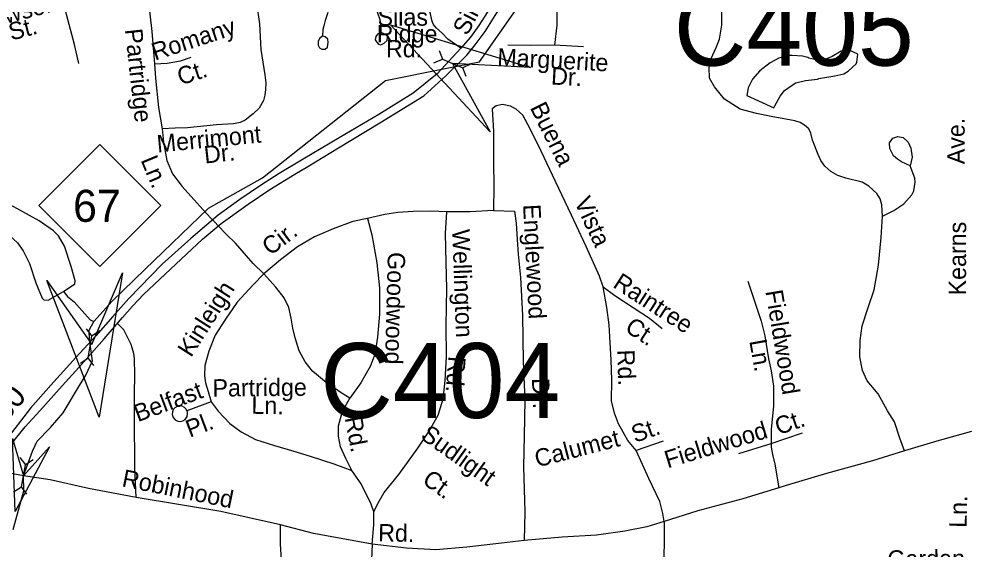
# Model space of a CAD drawing. Extents: x 1547597 to 1699558, y 810033 to 920809.
# Drawn here: x 1614630 to 1619826, y 862061 to 864963 of the extents above; entities that cross this region are included whole.
import ezdxf

# ---------------------------------------------------------------- set-up
doc = ezdxf.new("R2010")
doc.units = 0
for name, color, linetype in [('Exist Hydrographic Creek Single Shore', 7, 'Continuous'), ('Exist Hydrographic Misc Water Feature', 7, 'Continuous'), ('Exist Road Non-System Type 51', 7, 'Continuous'), ('Exist Road Non-System Type 51 Label', 7, 'Continuous'), ('Exist Road Primary NC Label', 7, 'Continuous'), ('Exist Road Primary NC Service Mileage Hundredths English Label', 7, 'Continuous'), ('Exist Road Primary NC Shield CELL', 7, 'Continuous'), ('Exist Road Primary NC Shield Number Label', 7, 'Continuous'), ('Exist Road Primary NC UnDivided 4 Lane Attributed', 7, 'Continuous'), ('Exist Road Secondary Structure Culvert Attributed CELL', 7, 'Continuous'), ('Exist Road Secondary Structure Culvert CELL', 7, 'Continuous'), ('Exist Road Secondary Structure Culvert Number Label', 7, 'Continuous')]:
    doc.layers.add(name, color=color, linetype=linetype)

msp = doc.modelspace()

# ---------------------------------------------------------------- linework, layer by layer
at = {"layer": 'Exist Hydrographic Creek Single Shore'}
msp.add_lwpolyline([(1614597.7, 862172.7), (1614656.9, 862383.5), (1614654.1, 862466.2), (1614704.6, 862600.1), (1614730.1, 862656.1), (1614801.7, 862731.2), (1614871.8, 862810.6), (1614961.1, 862960.1), (1614994.4, 863016.8), (1615031.2, 863094.7), (1615023.5, 863159.9), (1615015.1, 863210.4), (1615014.2, 863262.7), (1615039, 863309.4), (1615138.8, 863420.8), (1615316.8, 863594.4), (1615666, 863928.5), (1615961.2, 864094.7), (1616631.7, 864626.6), (1616967.7, 864694), (1617145.3, 864728.8), (1617369, 865046.9)], dxfattribs=at)
at = {"layer": 'Exist Hydrographic Misc Water Feature'}
msp.add_line((1618606.4, 864545.7), (1618753.6, 864478), dxfattribs=at)
for points in [[(1619213.2, 864772), (1619162, 864795.7), (1619146, 864795.9), (1619121.9, 864788.2), (1619073.6, 864758.9), (1619041.4, 864745.3), (1618977.4, 864742.3), (1618945.5, 864748.7), (1618939.5, 864752.8), (1618909.9, 864759.7), (1618853.8, 864764), (1618829.8, 864764.3), (1618781.6, 864749), (1618733.3, 864723.7), (1618676.7, 864680.4), (1618638.1, 864635), (1618613.5, 864587.3), (1618606.4, 864545.7)], [(1618753.6, 864478), (1618760.1, 864489.3), (1618788.8, 864540.9), (1618813.2, 864572.6), (1618853.6, 864602), (1618875, 864613.8), (1618927.8, 864626.9), (1618991.9, 864634.1), (1619000, 864638), (1619088.1, 864652.8), (1619136.3, 864664), (1619160.5, 864677.7), (1619203, 864719.1), (1619207.1, 864727.1), (1619213.2, 864772)], [(1614341.4, 864112.2), (1614330.6, 864096.5), (1614330.6, 864059.6), (1614362, 863963.7), (1614386.5, 863912.4), (1614453.6, 863853.4), (1614575.5, 863783), (1614622.5, 863740.5), (1614652.5, 863695.6), (1614687, 863627.5), (1614721.3, 863521.7), (1614756.3, 863437.7), (1614766.1, 863427.4), (1614790.4, 863425.8), (1614872.5, 863472.9)], [(1614872.5, 863472.9), (1614934.6, 863515.4), (1614936.6, 863532.6), (1614915.6, 863611.2), (1614878, 863720.9), (1614845.9, 863777.4), (1614819.2, 863804.7), (1614740.6, 863860.8), (1614582.1, 863947.9), (1614474.9, 864041.3), (1614368.9, 864116.1), (1614352.6, 864118.9), (1614341.4, 864112.2)], [(1614872.5, 863472.9), (1614895.6, 863446.5), (1614931.5, 863417.3), (1615018.1, 863319.8), (1615039, 863309.4)]]:
    msp.add_lwpolyline(points, dxfattribs=at)
at = {"layer": 'Exist Road Non-System Type 51'}
for p, q in [((1617713.9, 864811.3), (1617556.4, 864819.9)), ((1615685.2, 863867.7), (1615732, 863818.3)), ((1615732, 863818.3), (1615747.6, 863801.9)), ((1615763.6, 863785.7), (1615747.6, 863801.9)), ((1615812.5, 863738), (1615763.6, 863785.7)), ((1615680.3, 862871.5), (1615547.6, 862821.8)), ((1618739.9, 862643.1), (1618911.1, 862701.7)), ((1618149.9, 862655.5), (1618001.3, 862603.9)), ((1618562.2, 862588.9), (1618739.9, 862643.1))]:
    msp.add_line(p, q, dxfattribs=at)
for points in [[(1617858.3, 865682.5), (1617815.1, 865603.1), (1617742.8, 865466.5), (1617687.5, 865383.4), (1617620.2, 865300.5), (1617587.1, 865239.2), (1617576.3, 865177.3), (1617568.5, 865069.4), (1617568.1, 864929.6), (1617556.4, 864819.9)], [(1615856.4, 865301.4), (1615902, 865168.7), (1615928, 865050.3), (1615944.1, 864936.1), (1615951.9, 864796.1), (1615973.5, 864657.8), (1615978, 864614.8), (1615976.3, 864577.9), (1615973.3, 864547.1), (1615965.3, 864518), (1615942.6, 864476.3), (1615910.1, 864444.9), (1615865.6, 864409.6), (1615838.9, 864396.9), (1615801.8, 864390.5), (1615709.2, 864384.2), (1615551.2, 864368.8), (1615483.3, 864365.9), (1615413.2, 864363.1)], [(1614957.8, 864720.2), (1614933.5, 864824.5), (1614890.2, 864987.3), (1614852.8, 865143.8)], [(1615327, 865182), (1615333.3, 865090), (1615356.2, 864895.6), (1615371.2, 864717.6)], [(1616563.5, 865059.3), (1616589.4, 864996.9), (1616602.4, 864960.5), (1616607.6, 864919), (1616607.6, 864890.4), (1616589.4, 864880), (1616579, 864867), (1616576.4, 864848.8), (1616584.2, 864838.4), (1616594.6, 864825.4), (1616607.6, 864822.8), (1616625.8, 864830.6), (1616641.4, 864846.2), (1616644, 864867), (1616631, 864880), (1616607.6, 864890.4)], [(1617043.8, 864804.7), (1616973.7, 864854), (1616942.6, 864885.2), (1616911.4, 864913.8), (1616901, 864926.8), (1616890.6, 864939.8), (1616885.4, 864957.9), (1616877.7, 864991.7), (1616869.9, 865025.5), (1616867.3, 865043.7), (1616869.9, 865072.3)], [(1616316.8, 864999.5), (1616302.3, 864954.8), (1616294.8, 864926.6), (1616291, 864906), (1616289.1, 864870.3), (1616272.2, 864857.2), (1616264.7, 864840.3), (1616264.7, 864819.6), (1616272.2, 864806.5), (1616285.4, 864799), (1616302.3, 864799), (1616315.4, 864810.3), (1616319.1, 864834.7), (1616317.3, 864853.4), (1616302.3, 864866.6), (1616289.1, 864870.3)], [(1619346.8, 863885.3), (1619343.9, 863947.2), (1619335.1, 863979.6), (1619316.9, 864009.6), (1619273.7, 864050.3), (1619236.1, 864071.1), (1619146.5, 864092.5), (1619104.4, 864107.2), (1619065.2, 864129.2), (1619032, 864158), (1619010.3, 864190.7), (1618996.3, 864223.4), (1618965.2, 864300.3), (1618955.6, 864338.9), (1618944.5, 864363.5), (1618921.5, 864383.8), (1618898.8, 864397.7), (1618868, 864406.7), (1618738.6, 864431), (1618658.8, 864446.2), (1618569.5, 864469.6), (1618484.3, 864525), (1618429.7, 864591.7), (1618402.4, 864640.3), (1618401.4, 864698.1), (1618412.2, 864747.9), (1618439.1, 864807.4), (1618457.8, 864853.1), (1618469.1, 864928.9), (1618470.5, 865014.9)], [(1617556.4, 864819.9), (1617426.5, 864818), (1617300.7, 864820.1)], [(1615371.2, 864717.6), (1615439.1, 864722.4), (1615513.4, 864735.1), (1615571.6, 864754.2)], [(1615371.2, 864717.6), (1615375.8, 864639.5), (1615393.2, 864479.2), (1615413.2, 864363.1)], [(1617822.2, 863498.4), (1617801.1, 863556.7), (1617728, 863719.6), (1617648.8, 863890.9), (1617562.1, 864074.2), (1617482.9, 864241.5), (1617422.9, 864362.4), (1617382.2, 864436.9), (1617346.8, 864469.6), (1617315.1, 864486), (1617272.1, 864495.1), (1617237.5, 864488.2), (1617215, 864471.7), (1617222.9, 864349.6), (1617222.2, 864177.8), (1617224.1, 864051.7), (1617221.7, 863915.8)], [(1615413.2, 864363.1), (1615420.2, 864291), (1615438.3, 864190.7), (1615469.2, 864116.3), (1615521.9, 864047.6), (1615651.4, 863903.5), (1615685.2, 863867.7)], [(1619499.3, 864160.6), (1619451.7, 864183.4), (1619428.8, 864197.8), (1619408.2, 864216.1), (1619388.4, 864254.9), (1619385.4, 864285.6), (1619404.7, 864312.4), (1619431.9, 864321.6), (1619459.8, 864315.3), (1619488.5, 864290.5), (1619502.9, 864256.6), (1619510.1, 864208.4), (1619499.3, 864160.6)], [(1619346.8, 863885.3), (1619409.3, 863916.3), (1619463.9, 863953.4), (1619508.5, 864002.5), (1619519.4, 864024.9), (1619523.4, 864048.2), (1619526.7, 864071.4), (1619524.2, 864094.2), (1619499.3, 864160.6)], [(1616968.1, 863910), (1616880.1, 863913.4), (1616784.2, 863911.1), (1616700.3, 863906.4), (1616628.2, 863895.5), (1616533.9, 863873.2)], [(1616569.4, 862269.5), (1616590.1, 862315.1), (1616625.1, 862374.5), (1616704.6, 862473.1), (1616808.8, 862617.3), (1616868.2, 862704.3), (1616919.3, 862797.1), (1616947.1, 862887), (1616958.7, 862984.6), (1616965, 863118.6), (1616963.8, 863286.5), (1616967.2, 863490.3), (1616963.4, 863632.3), (1616960, 863790.3), (1616968.1, 863910)], [(1617221.7, 863915.8), (1617093.9, 863910), (1616968.1, 863910)], [(1617221.7, 863915.8), (1617337.7, 863912.1), (1617346.6, 863847.9), (1617351, 863757.9), (1617357.8, 863677.7), (1617369.6, 863549.6), (1617380.2, 863341.7), (1617384.1, 863091.7), (1617394.4, 862881.7), (1617390.7, 862683.7), (1617387, 862517.8), (1617394.4, 862267.2), (1617390.7, 862112.4)], [(1619467.5, 862602.1), (1619442.7, 862672.5), (1619413.3, 862760.8), (1619375.4, 862821.2), (1619324.9, 862914.2), (1619264.1, 862985.1), (1619239.1, 863041.6), (1619224.4, 863115.8), (1619225.8, 863205.6), (1619237, 863285.4), (1619268.7, 863386.8), (1619302.2, 863482.2), (1619326.4, 863617.8), (1619340.9, 863769.4), (1619346.8, 863885.3)], [(1616533.9, 863873.2), (1616453.7, 863856.4), (1616347.2, 863816.1), (1616244.5, 863772), (1616151.7, 863717.4), (1616058.6, 863647.1), (1615967.6, 863570.5)], [(1616533.9, 863873.2), (1616558.5, 863782.8), (1616585.8, 863630.4), (1616599.6, 863494.2), (1616599.1, 863350.3), (1616589.2, 863224.7), (1616573.6, 863128.9), (1616548.5, 863063.4), (1616497, 862974.2), (1616437.7, 862891.2)], [(1615967.6, 863570.5), (1615908.6, 863627.5), (1615812.5, 863738)], [(1615967.6, 863570.5), (1615908.6, 863509.4), (1615821.2, 863414.9), (1615757.7, 863322), (1615702.3, 863235.1), (1615666.9, 863147.7), (1615645.7, 863070.1), (1615642.7, 863012.1), (1615648.2, 862974), (1615663.3, 862927.9), (1615680.3, 862871.5)], [(1616437.7, 862891.2), (1616390.3, 862919.9), (1616299.5, 862983.4), (1616234.4, 863038.6), (1616193.4, 863089), (1616160.4, 863149.5), (1616139.6, 863220), (1616126.5, 863274.1), (1616117.4, 863328.3), (1616104.4, 863386.4), (1616079.2, 863438.7), (1616034.2, 863497.5), (1615967.6, 863570.5)], [(1618612.7, 863529.9), (1618685.7, 863311.2), (1618704.9, 863230.7), (1618725.7, 863105.8), (1618739, 863039.6), (1618752.4, 862955.6), (1618752.6, 862847.4), (1618739.8, 862721.5), (1618739.9, 862643.1)], [(1618001.3, 862603.9), (1617956.2, 862658.6), (1617905.8, 862749.5), (1617882.8, 862807.8), (1617868, 862875.9), (1617869.7, 862989.8), (1617865.5, 863099.9), (1617859.2, 863193.9), (1617854.8, 863291.8), (1617842.3, 863386.1), (1617822.2, 863498.4)], [(1617822.2, 863498.4), (1617885.5, 863451.3), (1617986.2, 863385.8), (1618075.1, 863328.4), (1618144.1, 863271.2)], [(1615270.2, 862348.2), (1615263.9, 862511.9), (1615260.8, 862789.2), (1615260.8, 862915.6), (1615263.9, 863017.2), (1615262, 863106.7), (1615257.7, 863134.3), (1615242.4, 863183.6), (1615219.7, 863232), (1615202.3, 863263.8), (1615167.7, 863298.4)], [(1615547.6, 862821.8), (1615543, 862830.7), (1615534.6, 862839.6), (1615520.7, 862846.5), (1615509, 862848.4), (1615493.5, 862845.5), (1615482.1, 862838.7), (1615472.7, 862827.9), (1615467.9, 862816.8), (1615466.6, 862801.4), (1615471.8, 862784.5), (1615482.8, 862772.5), (1615497.5, 862765.2), (1615512.2, 862763.8), (1615526.1, 862767.6), (1615537.9, 862774.9), (1615548.4, 862790.5), (1615551.1, 862806.5), (1615550.3, 862814.5), (1615547.6, 862821.8)], [(1615680.3, 862871.5), (1615717.5, 862819.1), (1615782.3, 862752), (1615843.5, 862707.1), (1615922.6, 862663.9), (1616026, 862632.2), (1616131.3, 862600.4), (1616220.8, 862573), (1616350, 862530.9), (1616449.3, 862495.3)], [(1616449.3, 862495.3), (1616416.4, 862561.8), (1616387.5, 862624.2), (1616376.5, 862682.3), (1616375.4, 862740.3), (1616392.4, 862800), (1616411.1, 862841.7), (1616437.7, 862891.2)], [(1619834.8, 862708), (1619644.3, 862655.2), (1619467.5, 862602.1)], [(1618739.9, 862643.1), (1618740, 862622.1), (1618746.7, 862582.3), (1618760, 862529.3), (1618782.2, 862400.9)], [(1618154.7, 862215.8), (1618147.4, 862259.7), (1618130.6, 862326.1), (1618070.7, 862451), (1618001.3, 862603.9)], [(1619467.5, 862602.1), (1619292.9, 862548.9), (1619042, 862479.1), (1618821.1, 862412.8), (1618782.2, 862400.9)], [(1615270.2, 862348.2), (1615009.1, 862396.7), (1614801.2, 862445), (1614654.1, 862466.2), (1614488, 862496.6)], [(1616569.4, 862269.5), (1616554, 862311.7), (1616500.1, 862422.4), (1616449.3, 862495.3)], [(1618782.2, 862400.9), (1618584.3, 862340.5), (1618339.4, 862274.6), (1618154.7, 862215.8)], [(1616058.4, 862197.6), (1615732, 862271.5), (1615270.2, 862348.2)], [(1616560.4, 862091.8), (1616568.1, 862197.5), (1616569.4, 862269.5)], [(1616058.3, 861441.2), (1616065.6, 861533.1), (1616066.4, 861711), (1616071, 861890.8), (1616058.4, 862092.8), (1616058.4, 862197.6)], [(1616560.4, 862091.8), (1616431, 862115.9), (1616239.8, 862151), (1616058.4, 862197.6)], [(1618154.7, 862215.8), (1618060.3, 862187.3), (1617939.6, 862164), (1617784.9, 862141.8), (1617597, 862130.8), (1617390.7, 862112.4)], [(1618154.7, 862215.8), (1618155.4, 862139.5), (1618153, 861991.7), (1618153.4, 861825.6)], [(1616560.4, 862091.8), (1616554, 861966.7), (1616545.2, 861787), (1616548.4, 861619), (1616559.9, 861464.9), (1616577.7, 861338.6), (1616591.6, 861216.5)], [(1617390.7, 862112.4), (1617265.4, 862097.6), (1617077.6, 862075.5), (1616907.6, 862062.2), (1616747.8, 862070.6), (1616560.4, 862091.8)]]:
    msp.add_lwpolyline(points, dxfattribs=at)
at = {"layer": 'Exist Road Primary NC Shield CELL'}
msp.add_lwpolyline([(1614738.6, 863944.3), (1615071.6, 864277.3), (1615404.6, 863944.3), (1615071.6, 863611.3)], close=True, dxfattribs=at)
at = {"layer": 'Exist Road Primary NC UnDivided 4 Lane Attributed'}
for points in [[(1617220.5, 865050.1), (1617141.6, 864928.7), (1617096.1, 864864.9), (1617043.8, 864804.7), (1616914.4, 864664.3), (1616784, 864558.1), (1616595.9, 864441.1), (1616379.8, 864314.3), (1616183.5, 864196.6), (1616051.7, 864118.7), (1615949.6, 864052.8), (1615836.7, 863977.3), (1615718.4, 863890.6), (1615569.8, 863764.4), (1615412.5, 863624.1), (1615231.1, 863435.6), (1615142.5, 863336.4), (1615050.8, 863231.2), (1614941.3, 863113.1), (1614804.5, 862962.2), (1614693.2, 862835.4), (1614553.1, 862653.9), (1614443.1, 862510.8)], [(1614589.1, 862641.2), (1614663.5, 862734.7), (1614743.5, 862821.9), (1614866.1, 862958.7), (1614956.8, 863057.9), (1615095.7, 863215.2), (1615195.6, 863332.1), (1615250.2, 863394.5), (1615310.4, 863458.2), (1615428.1, 863568.9), (1615632.2, 863760.1), (1615734.9, 863845.9), (1615881.5, 863950.4), (1616000.6, 864031.5), (1616136.7, 864115.1), (1616209, 864157.8), (1616375.5, 864259.7), (1616601.6, 864395.7), (1616841.9, 864543.2), (1616962.8, 864652.2), (1617076.5, 864766.3), (1617121.9, 864823), (1617176.3, 864895.5), (1617268.6, 865041.3)]]:
    msp.add_lwpolyline(points, dxfattribs=at)
at = {"layer": 'Exist Road Secondary Structure Culvert Attributed CELL'}
for points in [[(1617204.6, 864346.8), (1616659.1, 864932), (1617424.1, 864698), (1616998.3, 864720)], [(1615195, 863576.5), (1615068.6, 862786.5), (1614783.1, 863533.8), (1615027.4, 863184.4)], [(1614796.1, 862625.1), (1614610, 862271.1), (1614594.2, 862670.8), (1614654.1, 862466.2)]]:
    msp.add_lwpolyline(points, close=True, dxfattribs=at)
at = {"layer": 'Exist Road Secondary Structure Culvert CELL'}
for p, q in [((1616925.6, 864791.9), (1616943.4, 864744.3)), ((1616896.9, 864724), (1616943.4, 864744.3)), ((1616943.4, 864744.3), (1617054.8, 864697.2)), ((1617101.3, 864717.5), (1617054.8, 864697.2)), ((1617072.5, 864649.6), (1617054.8, 864697.2)), ((1614997.3, 863270.4), (1615027.9, 863229.9)), ((1615008.1, 863110.6), (1615027.9, 863229.9)), ((1615070, 863258.3), (1615027.9, 863229.9)), ((1614966, 863082.2), (1615008.1, 863110.6)), ((1615038.7, 863070.1), (1615008.1, 863110.6)), ((1614634.8, 862566.6), (1614664.9, 862525.7)), ((1614707.4, 862553.5), (1614664.9, 862525.7)), ((1614643.3, 862406.7), (1614664.9, 862525.7)), ((1614600.8, 862378.9), (1614643.3, 862406.7)), ((1614673.4, 862365.8), (1614643.3, 862406.7))]:
    msp.add_line(p, q, dxfattribs=at)

# ---------------------------------------------------------------- texts
at = {"layer": 'Exist Road Non-System Type 51 Label'}
for s, rotation, p in [('Clawson', 14.763, (1614377.6, 864888.4)), ('St.', 14.763, (1614587.6, 864844.7)), ('Romany', 18.104, (1615372.9, 864735.3)), ('Partridge', 276.1828, (1615208.6, 864906)), ('Marguerite', 356.8751, (1617241.5, 864709.7)), ('Ct.', 18.104, (1615513.2, 864599.9)), ('Dr.', 356.8751, (1617535.2, 864605.6)), ('Buena', 296.3894, (1617419.8, 864479.2)), ('Ave.', 89.9325, (1619796.4, 864169.5)), ('Merrimont', 5.5375, (1615387.4, 864233.3)), ('Dr.', 6.2694, (1615646.2, 864173)), ('Ln.', 292.5392, (1615293.6, 864192.8)), ('Vista', 294.8047, (1617661.6, 863965)), ('Englewood', 272.9157, (1617384, 863948.6)), ('Kearns', 89.9398, (1619804.1, 863452.5)), ('Cir.', 37.0832, (1616003.2, 863666.8)), ('Wellington', 272.0058, (1616997.1, 863813)), ('Goodwood', 268.5336, (1616645.6, 863690.1)), ('Raintree', 327.1298, (1617869.3, 863500.5)), ('Kinleigh', 57.4941, (1615570.1, 863109.4)), ('Fieldwood', 279.4578, (1618707.4, 863475.2)), ('Ct.', 327.1298, (1617934.4, 863259.7)), ('Ln.', 280.1396, (1618619.5, 863203.8)), ('Rd.', 265.4266, (1616976.5, 863122.5)), ('Rd.', 272.1681, (1617897.8, 863154.6)), ('Partridge', 0.4987, (1615687.5, 862899.3)), ('Belfast', 20.5494, (1615279.6, 862759.1)), ('Dr.', 272.0605, (1617432.3, 862999.5)), ('Ln.', 359.0246, (1615899.4, 862805.5)), ('Pl.', 20.5494, (1615563, 862674.1)), ('Ct.', 18.9018, (1618779.5, 862688)), ('Rd.', 280.7547, (1616409.1, 862782.7)), ('St.', 19.1638, (1617995.3, 862645.8)), ('Fieldwood', 16.9685, (1618173.8, 862506.6)), ('Sudlight', 324.4418, (1616818.2, 862673.4)), ('Calumet', 14.4295, (1617461.2, 862511.9)), ('Robinhood', 348.6183, (1615188, 862409.4)), ('Ct.', 324.4418, (1616827.4, 862429.1)), ('Ln.', 88.6092, (1619806.9, 862181.1)), ('Rd.', 359.0863, (1616591.7, 862107.9)), ('Garden', 0.4961, (1619375, 861963.6))]:
    msp.add_text(s, height=95, rotation=rotation, dxfattribs=at).set_placement(p)
for s, p in [('Silas', (1616589.1, 864926.6)), ('Ridge', (1616584.7, 864835.1)), ('Rd.', (1616635, 864754))]:
    msp.add_text(s, height=95, dxfattribs=at).set_placement(p)
at = {"layer": 'Exist Road Primary NC Label'}
msp.add_text('Silas', height=95, rotation=62.3659, dxfattribs=at).set_placement((1617079.2, 864867.5))
at = {"layer": 'Exist Road Primary NC Service Mileage Hundredths English Label'}
msp.add_text('2.80', height=125, rotation=50.7845, dxfattribs=at).set_placement((1614471.2, 862646.7))
at = {"layer": 'Exist Road Primary NC Shield Number Label'}
msp.add_text('67', height=175, dxfattribs=at).set_placement((1614925.7, 863854.6))
at = {"layer": 'Exist Road Secondary Structure Culvert Number Label'}
for s, p in [('C405', (1618207.7, 864708.5)), ('C404', (1616276.4, 862782.1))]:
    msp.add_text(s, height=410.1, dxfattribs=at).set_placement(p)

doc.saveas('drawing.dxf')
